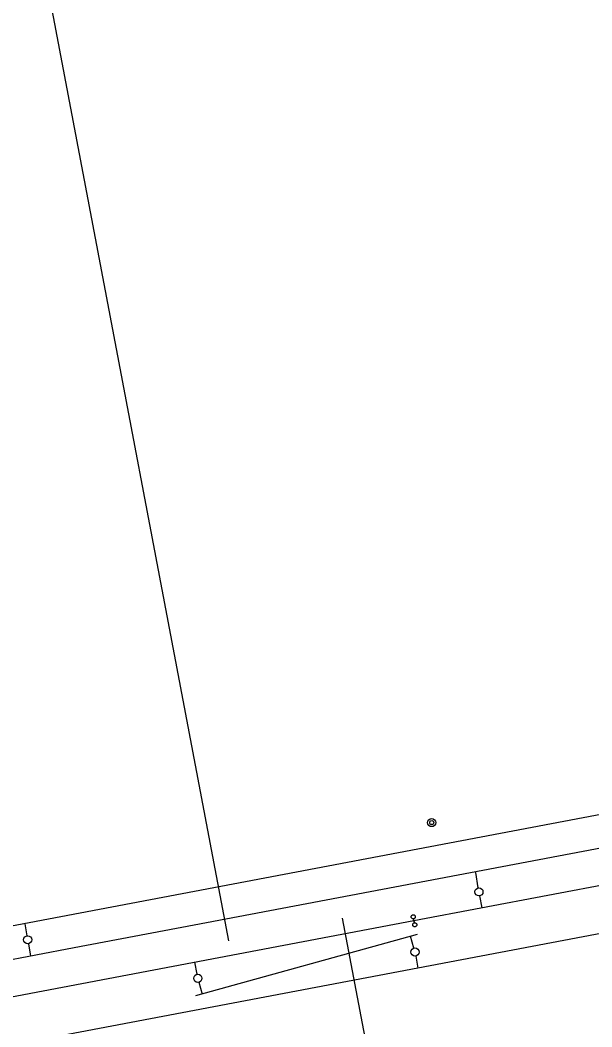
# Model space of a CAD drawing. Extents: x 6540402 to 6566579, y 5525343 to 5532423.
# Drawn here: x 6558605.8 to 6558676, y 5528889.6 to 5529013.3 of the extents above; entities that cross this region are included whole.
import ezdxf

# ---------------------------------------------------------------- set-up
doc = ezdxf.new("R2010")
doc.units = 0
for name, color, linetype in [('IR_ps_geometria', 7, 'Continuous'), ('TOR_PS_ODW-studnie betonowe', 7, 'Continuous'), ('TOR_PS_OPIS_T-opisy dodatkowe', 7, 'Continuous'), ('TOR_PS_OPIS_T-ukresy', 7, 'Continuous'), ('TOR_PS_T-tory projektowane', 7, 'Continuous')]:
    doc.layers.add(name, color=color, linetype=linetype)

msp = doc.modelspace()

# ---------------------------------------------------------------- linework, layer by layer
at = {"layer": 'IR_ps_geometria'}
msp.add_lwpolyline([(6558654.18, 5528902.62), (6558654.23, 5528902.38), (6558654.26, 5528902.38), (6558654.29, 5528902.38), (6558654.32, 5528902.37), (6558654.35, 5528902.37), (6558654.38, 5528902.35), (6558654.41, 5528902.34), (6558654.44, 5528902.32), (6558654.46, 5528902.29), (6558654.48, 5528902.27), (6558654.5, 5528902.24), (6558654.51, 5528902.21), (6558654.52, 5528902.18), (6558654.52, 5528902.14), (6558654.52, 5528902.11), (6558654.52, 5528902.08), (6558654.51, 5528902.05), (6558654.5, 5528902.02), (6558654.48, 5528901.99), (6558654.46, 5528901.96), (6558654.44, 5528901.94), (6558654.41, 5528901.92), (6558654.38, 5528901.9), (6558654.35, 5528901.89), (6558654.32, 5528901.88), (6558654.29, 5528901.88), (6558654.25, 5528901.88), (6558654.22, 5528901.89), (6558654.19, 5528901.89), (6558654.16, 5528901.91), (6558654.13, 5528901.92), (6558654.11, 5528901.94), (6558654.08, 5528901.97), (6558654.06, 5528901.99), (6558654.05, 5528902.02), (6558654.03, 5528902.05), (6558654.03, 5528902.08), (6558654.02, 5528902.12), (6558654.02, 5528902.15), (6558654.03, 5528902.18), (6558654.04, 5528902.21), (6558654.05, 5528902.24), (6558654.07, 5528902.27), (6558654.09, 5528902.3), (6558654.11, 5528902.32), (6558654.13, 5528902.34), (6558654.16, 5528902.36), (6558654.19, 5528902.37), (6558654.23, 5528902.38), (6558654.13, 5528902.87), (6558654.1, 5528902.86), (6558654.07, 5528902.86), (6558654.03, 5528902.87), (6558654, 5528902.88), (6558653.97, 5528902.89), (6558653.94, 5528902.91), (6558653.92, 5528902.93), (6558653.9, 5528902.95), (6558653.88, 5528902.98), (6558653.86, 5528903), (6558653.85, 5528903.03), (6558653.84, 5528903.07), (6558653.84, 5528903.1), (6558653.84, 5528903.13), (6558653.84, 5528903.16), (6558653.85, 5528903.2), (6558653.86, 5528903.23), (6558653.88, 5528903.25), (6558653.9, 5528903.28), (6558653.92, 5528903.3), (6558653.95, 5528903.32), (6558653.98, 5528903.34), (6558654.01, 5528903.35), (6558654.04, 5528903.36), (6558654.07, 5528903.36), (6558654.1, 5528903.36), (6558654.14, 5528903.36), (6558654.17, 5528903.35), (6558654.2, 5528903.34), (6558654.23, 5528903.32), (6558654.25, 5528903.3), (6558654.28, 5528903.28), (6558654.29, 5528903.25), (6558654.31, 5528903.22), (6558654.32, 5528903.19), (6558654.33, 5528903.16), (6558654.34, 5528903.13), (6558654.33, 5528903.09), (6558654.33, 5528903.06), (6558654.32, 5528903.03), (6558654.31, 5528903), (6558654.29, 5528902.97), (6558654.27, 5528902.95), (6558654.25, 5528902.92), (6558654.22, 5528902.9), (6558654.19, 5528902.89), (6558654.16, 5528902.88), (6558654.13, 5528902.87)], close=True, dxfattribs=at)
msp.add_lwpolyline([(6558654.18, 5528902.62), (6558654.23, 5528902.38), (6558654.26, 5528902.38), (6558654.29, 5528902.38), (6558654.32, 5528902.37), (6558654.35, 5528902.37), (6558654.38, 5528902.35), (6558654.41, 5528902.34), (6558654.44, 5528902.32), (6558654.46, 5528902.29), (6558654.48, 5528902.27), (6558654.5, 5528902.24), (6558654.51, 5528902.21), (6558654.52, 5528902.18), (6558654.52, 5528902.14), (6558654.52, 5528902.11), (6558654.52, 5528902.08), (6558654.51, 5528902.05), (6558654.5, 5528902.02), (6558654.48, 5528901.99), (6558654.46, 5528901.96), (6558654.44, 5528901.94), (6558654.41, 5528901.92), (6558654.38, 5528901.9), (6558654.35, 5528901.89), (6558654.32, 5528901.88), (6558654.29, 5528901.88), (6558654.25, 5528901.88), (6558654.22, 5528901.89), (6558654.19, 5528901.89), (6558654.16, 5528901.91), (6558654.13, 5528901.92), (6558654.11, 5528901.94), (6558654.08, 5528901.97), (6558654.06, 5528901.99), (6558654.05, 5528902.02), (6558654.03, 5528902.05), (6558654.03, 5528902.08), (6558654.02, 5528902.12), (6558654.02, 5528902.15), (6558654.03, 5528902.18), (6558654.04, 5528902.21), (6558654.05, 5528902.24), (6558654.07, 5528902.27), (6558654.09, 5528902.3), (6558654.11, 5528902.32), (6558654.13, 5528902.34), (6558654.16, 5528902.36), (6558654.19, 5528902.37), (6558654.23, 5528902.38), (6558654.13, 5528902.87), (6558654.1, 5528902.86), (6558654.07, 5528902.86), (6558654.03, 5528902.87), (6558654, 5528902.88), (6558653.97, 5528902.89), (6558653.94, 5528902.91), (6558653.92, 5528902.93), (6558653.9, 5528902.95), (6558653.88, 5528902.98), (6558653.86, 5528903), (6558653.85, 5528903.03), (6558653.84, 5528903.07), (6558653.84, 5528903.1), (6558653.84, 5528903.13), (6558653.84, 5528903.16), (6558653.85, 5528903.2), (6558653.86, 5528903.23), (6558653.88, 5528903.25), (6558653.9, 5528903.28), (6558653.92, 5528903.3), (6558653.95, 5528903.32), (6558653.98, 5528903.34), (6558654.01, 5528903.35), (6558654.04, 5528903.36), (6558654.07, 5528903.36), (6558654.1, 5528903.36), (6558654.14, 5528903.36), (6558654.17, 5528903.35), (6558654.2, 5528903.34), (6558654.23, 5528903.32), (6558654.25, 5528903.3), (6558654.28, 5528903.28), (6558654.29, 5528903.25), (6558654.31, 5528903.22), (6558654.32, 5528903.19), (6558654.33, 5528903.16), (6558654.34, 5528903.13), (6558654.33, 5528903.09), (6558654.33, 5528903.06), (6558654.32, 5528903.03), (6558654.31, 5528903), (6558654.29, 5528902.97), (6558654.27, 5528902.95), (6558654.25, 5528902.92), (6558654.22, 5528902.9), (6558654.19, 5528902.89), (6558654.16, 5528902.88), (6558654.13, 5528902.87)], close=True, dxfattribs=at)
msp.add_lwpolyline([(6558654.18, 5528902.62), (6558654.23, 5528902.38), (6558654.26, 5528902.38), (6558654.29, 5528902.38), (6558654.32, 5528902.37), (6558654.35, 5528902.37), (6558654.38, 5528902.35), (6558654.41, 5528902.34), (6558654.44, 5528902.32), (6558654.46, 5528902.29), (6558654.48, 5528902.27), (6558654.5, 5528902.24), (6558654.51, 5528902.21), (6558654.52, 5528902.18), (6558654.52, 5528902.14), (6558654.52, 5528902.11), (6558654.52, 5528902.08), (6558654.51, 5528902.05), (6558654.5, 5528902.02), (6558654.48, 5528901.99), (6558654.46, 5528901.96), (6558654.44, 5528901.94), (6558654.41, 5528901.92), (6558654.38, 5528901.9), (6558654.35, 5528901.89), (6558654.32, 5528901.88), (6558654.29, 5528901.88), (6558654.25, 5528901.88), (6558654.22, 5528901.89), (6558654.19, 5528901.89), (6558654.16, 5528901.91), (6558654.13, 5528901.92), (6558654.11, 5528901.94), (6558654.08, 5528901.97), (6558654.06, 5528901.99), (6558654.05, 5528902.02), (6558654.03, 5528902.05), (6558654.03, 5528902.08), (6558654.02, 5528902.12), (6558654.02, 5528902.15), (6558654.03, 5528902.18), (6558654.04, 5528902.21), (6558654.05, 5528902.24), (6558654.07, 5528902.27), (6558654.09, 5528902.3), (6558654.11, 5528902.32), (6558654.13, 5528902.34), (6558654.16, 5528902.36), (6558654.19, 5528902.37), (6558654.23, 5528902.38), (6558654.13, 5528902.87), (6558654.1, 5528902.86), (6558654.07, 5528902.86), (6558654.03, 5528902.87), (6558654, 5528902.88), (6558653.97, 5528902.89), (6558653.94, 5528902.91), (6558653.92, 5528902.93), (6558653.9, 5528902.95), (6558653.88, 5528902.98), (6558653.86, 5528903), (6558653.85, 5528903.03), (6558653.84, 5528903.07), (6558653.84, 5528903.1), (6558653.84, 5528903.13), (6558653.84, 5528903.16), (6558653.85, 5528903.2), (6558653.86, 5528903.23), (6558653.88, 5528903.25), (6558653.9, 5528903.28), (6558653.92, 5528903.3), (6558653.95, 5528903.32), (6558653.98, 5528903.34), (6558654.01, 5528903.35), (6558654.04, 5528903.36), (6558654.07, 5528903.36), (6558654.1, 5528903.36), (6558654.14, 5528903.36), (6558654.17, 5528903.35), (6558654.2, 5528903.34), (6558654.23, 5528903.32), (6558654.25, 5528903.3), (6558654.28, 5528903.28), (6558654.29, 5528903.25), (6558654.31, 5528903.22), (6558654.32, 5528903.19), (6558654.33, 5528903.16), (6558654.34, 5528903.13), (6558654.33, 5528903.09), (6558654.33, 5528903.06), (6558654.32, 5528903.03), (6558654.31, 5528903), (6558654.29, 5528902.97), (6558654.27, 5528902.95), (6558654.25, 5528902.92), (6558654.22, 5528902.9), (6558654.19, 5528902.89), (6558654.16, 5528902.88), (6558654.13, 5528902.87)], close=True, dxfattribs=at)
msp.add_lwpolyline([(6558654.18, 5528902.62), (6558654.23, 5528902.38), (6558654.26, 5528902.38), (6558654.29, 5528902.38), (6558654.32, 5528902.37), (6558654.35, 5528902.37), (6558654.38, 5528902.35), (6558654.41, 5528902.34), (6558654.44, 5528902.32), (6558654.46, 5528902.29), (6558654.48, 5528902.27), (6558654.5, 5528902.24), (6558654.51, 5528902.21), (6558654.52, 5528902.18), (6558654.52, 5528902.14), (6558654.52, 5528902.11), (6558654.52, 5528902.08), (6558654.51, 5528902.05), (6558654.5, 5528902.02), (6558654.48, 5528901.99), (6558654.46, 5528901.96), (6558654.44, 5528901.94), (6558654.41, 5528901.92), (6558654.38, 5528901.9), (6558654.35, 5528901.89), (6558654.32, 5528901.88), (6558654.29, 5528901.88), (6558654.25, 5528901.88), (6558654.22, 5528901.89), (6558654.19, 5528901.89), (6558654.16, 5528901.91), (6558654.13, 5528901.92), (6558654.11, 5528901.94), (6558654.08, 5528901.97), (6558654.06, 5528901.99), (6558654.05, 5528902.02), (6558654.03, 5528902.05), (6558654.03, 5528902.08), (6558654.02, 5528902.12), (6558654.02, 5528902.15), (6558654.03, 5528902.18), (6558654.04, 5528902.21), (6558654.05, 5528902.24), (6558654.07, 5528902.27), (6558654.09, 5528902.3), (6558654.11, 5528902.32), (6558654.13, 5528902.34), (6558654.16, 5528902.36), (6558654.19, 5528902.37), (6558654.23, 5528902.38), (6558654.13, 5528902.87), (6558654.1, 5528902.86), (6558654.07, 5528902.86), (6558654.03, 5528902.87), (6558654, 5528902.88), (6558653.97, 5528902.89), (6558653.94, 5528902.91), (6558653.92, 5528902.93), (6558653.9, 5528902.95), (6558653.88, 5528902.98), (6558653.86, 5528903), (6558653.85, 5528903.03), (6558653.84, 5528903.07), (6558653.84, 5528903.1), (6558653.84, 5528903.13), (6558653.84, 5528903.16), (6558653.85, 5528903.2), (6558653.86, 5528903.23), (6558653.88, 5528903.25), (6558653.9, 5528903.28), (6558653.92, 5528903.3), (6558653.95, 5528903.32), (6558653.98, 5528903.34), (6558654.01, 5528903.35), (6558654.04, 5528903.36), (6558654.07, 5528903.36), (6558654.1, 5528903.36), (6558654.14, 5528903.36), (6558654.17, 5528903.35), (6558654.2, 5528903.34), (6558654.23, 5528903.32), (6558654.25, 5528903.3), (6558654.28, 5528903.28), (6558654.29, 5528903.25), (6558654.31, 5528903.22), (6558654.32, 5528903.19), (6558654.33, 5528903.16), (6558654.34, 5528903.13), (6558654.33, 5528903.09), (6558654.33, 5528903.06), (6558654.32, 5528903.03), (6558654.31, 5528903), (6558654.29, 5528902.97), (6558654.27, 5528902.95), (6558654.25, 5528902.92), (6558654.22, 5528902.9), (6558654.19, 5528902.89), (6558654.16, 5528902.88), (6558654.13, 5528902.87)], close=True, dxfattribs=at)
at = {"layer": 'TOR_PS_ODW-studnie betonowe'}
for radius in [0.5, 0.25]:
    msp.add_circle((6558656.36, 5528914.69), radius, dxfattribs=at)
at = {"layer": 'TOR_PS_OPIS_T-opisy dodatkowe'}
for p, q in [((6558488.02, 5529656.54), (6558631.39, 5528900.16)), ((6558645.36, 5528902.94), (6558788.74, 5528146.56))]:
    msp.add_line(p, q, dxfattribs=at)
at = {"layer": 'TOR_PS_OPIS_T-ukresy'}
for p, q in [((6558662.08, 5528906.66), (6558661.78, 5528908.54)), ((6558662.25, 5528905.68), (6558662.53, 5528904.2)), ((6558606.34, 5528902.25), (6558606.62, 5528900.78)), ((6558606.8, 5528899.8), (6558607.07, 5528898.27)), ((6558607.21, 5528900.29), (6558607.21, 5528900.29)), ((6558654.16, 5528899.26), (6558653.76, 5528900.71)), ((6558627.53, 5528896.04), (6558627.25, 5528897.52)), ((6558654.39, 5528898.29), (6558654.67, 5528896.81)), ((6558627.76, 5528895.07), (6558628.16, 5528893.62))]:
    msp.add_line(p, q, dxfattribs=at)
for centre in [(6558662.16, 5528906.17), (6558606.71, 5528900.29), (6558654.3, 5528898.78), (6558627.62, 5528895.55)]:
    msp.add_circle(centre, 0.5, dxfattribs=at)
at = {"layer": 'TOR_PS_T-tory projektowane'}
for p, q in [((6560357.98, 5529234.28), (6558563.91, 5528894.21)), ((6558913.74, 5528945.92), (6558501.41, 5528867.76)), ((6558690.84, 5528914.15), (6558627.15, 5528902.08)), ((6558695.05, 5528910.37), (6558654.18, 5528902.62)), ((6558654.18, 5528902.62), (6558520.71, 5528877.32)), ((6558627.15, 5528902.08), (6558612.41, 5528899.28)), ((6558654.57, 5528900.94), (6558627.35, 5528893.39)), ((6558612.41, 5528899.28), (6558571.55, 5528891.54))]:
    msp.add_line(p, q, dxfattribs=at)

doc.saveas('drawing.dxf')
